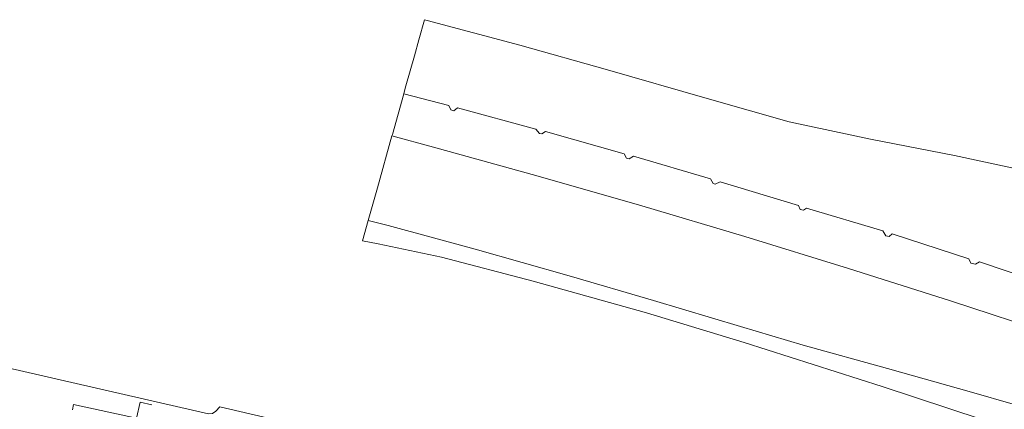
# Model space of a CAD drawing. Extents: x 150256 to 156914, y 461459 to 469481.
# Tile 634 of 656: x 154175 to 154393, y 468700 to 468786. Entities that reach past the tile are written whole.
import ezdxf

# ---------------------------------------------------------------- set-up
doc = ezdxf.new("R2010")
doc.units = 0
doc.header["$LTSCALE"] = 0.75
for name, color, linetype, lineweight in [('B-RO-GR-GROENVOORZIENING-GV', 251, 'CONTINUOUS', 18), ('B-RO-OG-TERREIN_CULTUURSCHEIDING-GV', 251, 'CONTINUOUS', 18), ('B-RO-VH-VERHARDING_BETONSTRAATSTEEN-GV', 251, 'CONTINUOUS', 18), ('B-RO-VH-VERHARDING_GESLOTEN-GV', 251, 'CONTINUOUS', 18)]:
    doc.layers.add(name, color=color, linetype=linetype, lineweight=lineweight)

msp = doc.modelspace()

# ---------------------------------------------------------------- linework, layer by layer
at = {"layer": 'B-RO-GR-GROENVOORZIENING-GV'}
for points in [[(154405.292, 468726.919), (154387.995, 468732.699), (154387.093, 468732.202), (154386.063, 468732.454), (154385.571, 468733.387), (154368.596, 468738.891), (154367.899, 468738.335), (154367.203, 468738.499), (154366.488, 468739.565), (154349.611, 468744.612), (154348.946, 468744.171), (154348.166, 468744.327), (154347.814, 468745.184), (154330.401, 468750.421), (154329.347, 468749.955), (154328.855, 468750.08), (154328.301, 468751.087), (154311.177, 468756.16), (154310.255, 468755.522), (154309.615, 468755.686), (154309.105, 468756.63), (154291.704, 468761.601), (154290.829, 468761.076), (154290.367, 468761.167), (154289.559, 468762.11), (154272.14, 468766.883), (154271.346, 468766.219), (154270.68, 468766.381), (154270.208, 468767.345), (154260.23, 468769.993), (154257.685, 468760.927), (154257.597, 468760.613), (154266.805, 468758.12), (154290.044, 468751.69), (154313.039, 468745.108), (154335.928, 468738.341), (154358.874, 468731.271), (154381.564, 468724.053), (154404.521, 468716.541)], [(154404.665, 468698.507), (154386.218, 468703.84), (154367.566, 468709.09), (154348.841, 468714.237), (154334.909, 468718.403), (154315.628, 468724.175), (154296.899, 468729.601), (154276.027, 468735.545), (154256.768, 468740.771), (154252.346, 468741.905), (154251.084, 468737.407), (154254.514, 468736.698), (154268.579, 468733.791), (154288.934, 468728.431), (154314.086, 468721.423), (154335.77, 468714.861), (154366.391, 468705.088), (154388.595, 468697.761), (154409.21, 468690.959)]]:
    msp.add_lwpolyline(points, dxfattribs=at)
at = {"layer": 'B-RO-OG-TERREIN_CULTUURSCHEIDING-GV'}
msp.add_lwpolyline([(154314.138, 468674.006), (154313.231, 468674.317), (154306.869, 468676.499), (154283.605, 468682.433), (154282.853, 468682.765), (154282.251, 468683.325), (154280.727, 468685.965), (154263.319, 468689.725), (154261.173, 468688.586), (154260.41, 468688.346), (154259.612, 468688.396), (154236.049, 468694.16), (154235.231, 468694.546), (154234.633, 468695.225), (154233.712, 468697.283), (154219.421, 468700.598), (154218.548, 468699.612), (154217.778, 468699.09), (154216.853, 468698.995), (154172.357, 468709.241)], dxfattribs=at)
at = {"layer": 'B-RO-VH-VERHARDING_BETONSTRAATSTEEN-GV'}
for points in [[(154204.346, 468700.994), (154201.731, 468701.587), (154200.945, 468698.067), (154235.46, 468689.525), (154241.42, 468688.032), (154280.185, 468678.445), (154294.709, 468674.823), (154309.803, 468670.738), (154310.838, 468674.324)], [(154200.945, 468698.067), (154186.967, 468701.089), (154186.712, 468699.927)]]:
    msp.add_lwpolyline(points, dxfattribs=at)
at = {"layer": 'B-RO-VH-VERHARDING_GESLOTEN-GV'}
for points in [[(154402.711, 468751.93), (154382.406, 468756.282), (154363.809, 468759.917), (154345.762, 468763.757), (154327.522, 468768.916), (154305.401, 468775.303), (154285.947, 468780.718), (154265.424, 468786.229), (154264.83, 468786.384), (154264.821, 468786.351), (154263.584, 468781.945), (154262.587, 468778.392), (154261.647, 468775.041), (154260.707, 468771.693), (154260.243, 468770.041), (154260.23, 468769.993), (154270.208, 468767.345), (154270.68, 468766.381), (154271.346, 468766.219), (154272.14, 468766.883), (154289.559, 468762.11), (154290.367, 468761.167), (154290.829, 468761.076), (154291.704, 468761.601), (154309.105, 468756.63), (154309.615, 468755.686), (154310.255, 468755.522), (154311.177, 468756.16), (154328.301, 468751.087), (154328.855, 468750.08), (154329.347, 468749.955), (154330.401, 468750.421), (154347.814, 468745.184), (154348.166, 468744.327), (154348.946, 468744.171), (154349.611, 468744.612), (154366.488, 468739.565), (154367.203, 468738.499), (154367.899, 468738.335), (154368.596, 468738.891), (154385.571, 468733.387), (154386.063, 468732.454), (154387.093, 468732.202), (154387.995, 468732.699), (154405.292, 468726.919)], [(154404.521, 468716.541), (154381.564, 468724.053), (154358.874, 468731.271), (154335.928, 468738.341), (154313.039, 468745.108), (154290.044, 468751.69), (154266.805, 468758.12), (154257.597, 468760.613), (154254.372, 468749.122), (154252.346, 468741.905), (154256.768, 468740.771), (154276.027, 468735.545), (154296.899, 468729.601), (154315.628, 468724.175), (154334.909, 468718.403), (154348.841, 468714.237), (154367.566, 468709.09), (154386.218, 468703.84), (154404.665, 468698.507)]]:
    msp.add_lwpolyline(points, dxfattribs=at)

doc.saveas('drawing.dxf')
